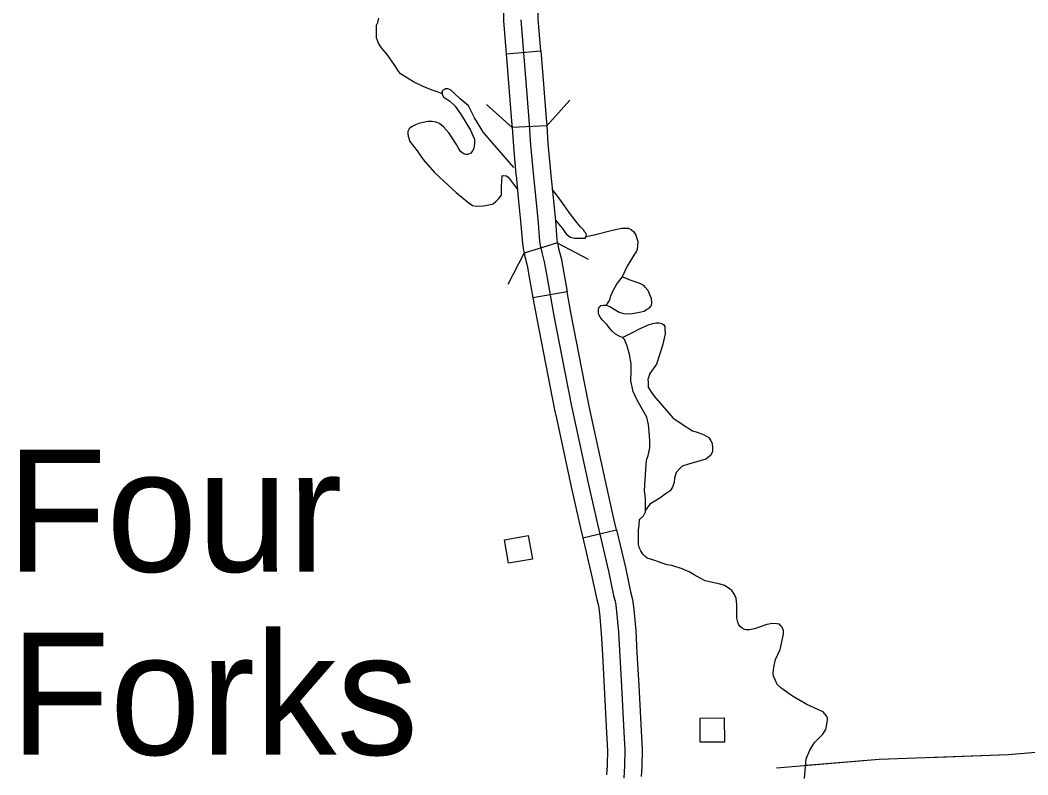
# Model space of a CAD drawing. Extents: x 1084508 to 1142749, y 1057638 to 1093403.
# Drawn here: x 1132783 to 1134152, y 1074627 to 1075652 of the extents above; entities that cross this region are included whole.
import ezdxf

# ---------------------------------------------------------------- set-up
doc = ezdxf.new("R2010")
doc.units = 0
for name, color, linetype in [('Level 24', 7, 'Continuous'), ('Level 31', 7, 'Continuous'), ('Level 35', 7, 'Continuous'), ('Level 38', 7, 'Continuous'), ('Level 43', 7, 'Continuous'), ('Level 56', 7, 'Continuous')]:
    doc.layers.add(name, color=color, linetype=linetype)

msp = doc.modelspace()

# ---------------------------------------------------------------- linework, layer by layer
at = {"layer": 'Level 31'}
for p, q in [((1133443.5, 1075606.2), (1133490.5, 1075610.1)), ((1133498.5, 1075508.2), (1133451.5, 1075505.9)), ((1133513.1, 1075349.6), (1133467.9, 1075335.3)), ((1133526.3, 1075283.2), (1133479.9, 1075274.9)), ((1133557.6, 1075121.4), (1133557.6, 1075121.4)), ((1133547.4, 1074949.2), (1133593.3, 1074959.9))]:
    msp.add_line(p, q, dxfattribs=at)
for points in [[(1133437.2, 1075773.1), (1133438.4, 1075732), (1133439.9, 1075651), (1133443.5, 1075606.2)], [(1133490.5, 1075610.1), (1133486.9, 1075653.3), (1133485.5, 1075733.1), (1133484.3, 1075774.4)], [(1133463.4, 1075652.2), (1133470.7, 1075562.8), (1133474.3, 1075516.3), (1133476.7, 1075482.3), (1133480.2, 1075444.3), (1133483.7, 1075408.6), (1133487.1, 1075376.6), (1133488.9, 1075351.3), (1133489.7, 1075346.3), (1133491.7, 1075336.5), (1133495.1, 1075323.7), (1133498.1, 1075307.1), (1133508.2, 1075250.4), (1133523.1, 1075173.8), (1133532.1, 1075127.6), (1133554.9, 1075023.3), (1133567.3, 1074967.5), (1133582.3, 1074903.6), (1133589.4, 1074870.6), (1133591.8, 1074861.1), (1133593.4, 1074849), (1133596, 1074821.1), (1133600.1, 1074747.2), (1133603.3, 1074685.6), (1133604.6, 1074660.7), (1133604.1, 1074639.4), (1133603.2, 1074622.7)], [(1133443.5, 1075606.2), (1133447.3, 1075561), (1133450.8, 1075514.6), (1133451.5, 1075505.9)], [(1133490.5, 1075610.1), (1133494.2, 1075564.7), (1133497.8, 1075518.1), (1133498.5, 1075508.2)], [(1133451.5, 1075505.9), (1133453.2, 1075480.4), (1133456.8, 1075442), (1133456.9, 1075440.7)], [(1133498.5, 1075508.2), (1133500.2, 1075484.2), (1133503.6, 1075446.5), (1133503.7, 1075445.3)], [(1133456.9, 1075440.7), (1133460.3, 1075406.2), (1133463.6, 1075374.6), (1133465.5, 1075348.5), (1133466.6, 1075341.9), (1133467.9, 1075335.3)], [(1133503.7, 1075445.3), (1133507.1, 1075411), (1133510.5, 1075378.7), (1133512.3, 1075354.1), (1133512.9, 1075350.6), (1133513.1, 1075349.6)], [(1133513.1, 1075349.6), (1133514.6, 1075341.9), (1133518.1, 1075328.8), (1133521.3, 1075311.2), (1133526.3, 1075283.2)], [(1133467.9, 1075335.3), (1133468.8, 1075331.1), (1133472.1, 1075318.6), (1133474.9, 1075302.9), (1133479.9, 1075274.9)], [(1133557.6, 1075121.4), (1133555.2, 1075132.4), (1133546.2, 1075178.3), (1133531.4, 1075254.7), (1133526.3, 1075283.2)], [(1133479.9, 1075274.9), (1133485.1, 1075246.1), (1133500, 1075169.3), (1133509.1, 1075122.8), (1133511.6, 1075111.4)], [(1133593.3, 1074959.9), (1133590.3, 1074972.8), (1133577.9, 1075028.4), (1133557.6, 1075121.4)], [(1133511.6, 1075111.4), (1133531.9, 1075018.2), (1133544.4, 1074962.3), (1133547.4, 1074949.2)], [(1133593.3, 1074959.9), (1133605.3, 1074908.8), (1133612.4, 1074875.9), (1133615, 1074865.5), (1133616.8, 1074851.6), (1133619.5, 1074822.9), (1133621.1, 1074792.9)], [(1133547.4, 1074949.2), (1133559.4, 1074898.5), (1133566.5, 1074865.3), (1133568.7, 1074856.7), (1133570, 1074846.4), (1133572.5, 1074819.4), (1133574.1, 1074790.2)], [(1133621.1, 1074792.9), (1133623.6, 1074748.4), (1133626.8, 1074686.8), (1133628.1, 1074661), (1133627.6, 1074638.5), (1133626.9, 1074624.8)], [(1133574.1, 1074790.2), (1133576.6, 1074745.9), (1133579.8, 1074684.4), (1133581, 1074660.3), (1133580.6, 1074640.2), (1133579.9, 1074627.2)]]:
    msp.add_lwpolyline(points, dxfattribs=at)
at = {"layer": 'Level 35'}
for points in [[(1133356.5, 1075552.5), (1133354.8, 1075552.5), (1133349.7, 1075554.7), (1133342.8, 1075556.9), (1133330.7, 1075561.6), (1133317.8, 1075568.1), (1133300.1, 1075578.8), (1133297.1, 1075582.7), (1133291.5, 1075591.8), (1133282, 1075605.2), (1133274.2, 1075614.2), (1133269.9, 1075620.7), (1133267.4, 1075627.6), (1133267.4, 1075637.1), (1133267.4, 1075644.8), (1133269.1, 1075648.7), (1133270.4, 1075654.3)], [(1133453.8, 1075451.9), (1133412.9, 1075499.2), (1133400.4, 1075519), (1133392.2, 1075535.4), (1133381, 1075544.9), (1133373.3, 1075552.2), (1133367.7, 1075557.4), (1133364.2, 1075558.7), (1133361.2, 1075558.7), (1133359.5, 1075557.8), (1133356.5, 1075555.7), (1133356.5, 1075553.5), (1133356.5, 1075550.9), (1133358.2, 1075547.5), (1133360.8, 1075545.8), (1133366.4, 1075542.3), (1133374.1, 1075535), (1133382.3, 1075523.3), (1133394.8, 1075502.6), (1133400.4, 1075490.1), (1133400.4, 1075487.1), (1133400.4, 1075484.5), (1133400, 1075481.1), (1133399.6, 1075477.6), (1133397.8, 1075474.6), (1133395.3, 1075471.2), (1133391.4, 1075469.4), (1133388.8, 1075469.4), (1133386.6, 1075469.9), (1133381.5, 1075473.3), (1133379.3, 1075477.2), (1133375.9, 1075483.2), (1133365.5, 1075498.8), (1133358.2, 1075507), (1133353, 1075511.7), (1133347.9, 1075513.4), (1133343.1, 1075514.3), (1133337.1, 1075514.3), (1133330.6, 1075513), (1133325, 1075511.3), (1133320.3, 1075509.5), (1133315.1, 1075507), (1133311.7, 1075504.4), (1133310, 1075500.5), (1133310, 1075497.5), (1133310.4, 1075494.5), (1133312.5, 1075487.1), (1133322.4, 1075474.6), (1133330.6, 1075462.5), (1133346.1, 1075444.9), (1133364.7, 1075428), (1133375.4, 1075417.7), (1133391, 1075405.2), (1133397.8, 1075400.4), (1133403.4, 1075399.1), (1133412.5, 1075399.6), (1133419.8, 1075400.9), (1133425.9, 1075402.6), (1133429.3, 1075405.6), (1133433.6, 1075409.5), (1133437.1, 1075414.2), (1133437.1, 1075425.9), (1133437.9, 1075440.5), (1133439.6, 1075441), (1133444, 1075440.5), (1133446.5, 1075438.4), (1133458.7, 1075422.1)], [(1133510.3, 1075380.4), (1133519.4, 1075369.2), (1133525, 1075361.9), (1133530.6, 1075357.2), (1133536.6, 1075355.9), (1133543.1, 1075355.9), (1133547.9, 1075355.9), (1133550.9, 1075355.9), (1133552.2, 1075358), (1133552.6, 1075360.2), (1133552.2, 1075362.3), (1133550.4, 1075364.1), (1133548.7, 1075367.1), (1133544.4, 1075371), (1133540.1, 1075376.6), (1133530.2, 1075388.7), (1133517.3, 1075407.6), (1133510.8, 1075415.8), (1133506, 1075422.2)], [(1133552.2, 1075358), (1133563.1, 1075360.3), (1133586.1, 1075366.1), (1133600, 1075369.3), (1133603.8, 1075369.6), (1133609, 1075369.3), (1133613.3, 1075367.8), (1133617, 1075364.6), (1133619.5, 1075359.8), (1133620.5, 1075357.1), (1133621.5, 1075353.8), (1133622.2, 1075351.1), (1133621.7, 1075345.6), (1133621.2, 1075340.6), (1133620, 1075337.1), (1133616.8, 1075332.9), (1133607.8, 1075317.9), (1133600.8, 1075303.2), (1133594.3, 1075294.7), (1133588.3, 1075284.2), (1133585.3, 1075277.2), (1133583.6, 1075272.2), (1133579.2, 1075265.1)], [(1133662, 1074912.3), (1133654, 1074914.9), (1133645.2, 1074918), (1133634.9, 1074921.4), (1133631.9, 1074923.9), (1133629.2, 1074926.6), (1133627.8, 1074929.2), (1133626.2, 1074931.4), (1133625.3, 1074933.1), (1133624.4, 1074934.9), (1133623.9, 1074936.4), (1133623.6, 1074938), (1133623.4, 1074940.6), (1133623.2, 1074942.1), (1133623.3, 1074944.2), (1133623, 1074950.7), (1133623.3, 1074954.1), (1133623.3, 1074959.7), (1133624.3, 1074966.3), (1133624.6, 1074973.8), (1133630, 1074978.8), (1133632.6, 1074984.1), (1133632.6, 1074986.4), (1133632.6, 1074990.2), (1133632.6, 1074996), (1133632.6, 1075002.1), (1133631.5, 1075013.2), (1133633, 1075041.5), (1133634.2, 1075054.5), (1133636.1, 1075061), (1133638.4, 1075071.3), (1133638.4, 1075080.1), (1133638, 1075087.4), (1133636.8, 1075103), (1133634.5, 1075112.6), (1133621.2, 1075135.9), (1133615.8, 1075147.8), (1133612.8, 1075162.3), (1133613.2, 1075175.7), (1133613.2, 1075185.2), (1133610.9, 1075197.9), (1133608.6, 1075205.9), (1133607.4, 1075210.5), (1133604, 1075218.1), (1133601.3, 1075220.8), (1133597.1, 1075222.7), (1133592.1, 1075225.4), (1133587.2, 1075229.6), (1133584.1, 1075233), (1133580.7, 1075238.4), (1133573.8, 1075244.9), (1133571.5, 1075248.3), (1133569.2, 1075252.1), (1133568.8, 1075254.1), (1133568.8, 1075256), (1133568.8, 1075259.4), (1133570, 1075262.9), (1133571.5, 1075264), (1133571.9, 1075264.4), (1133575, 1075265.1), (1133578, 1075265.1), (1133579.2, 1075265.1), (1133584.1, 1075262.9), (1133592.5, 1075257.9), (1133597.1, 1075255.2), (1133602.8, 1075253.7), (1133607.8, 1075252.9), (1133615.1, 1075253.7), (1133626.9, 1075255.6), (1133630.7, 1075256.7), (1133634.5, 1075259.4), (1133637.6, 1075260.9), (1133640.3, 1075264), (1133641.4, 1075267.1), (1133641.4, 1075268.6), (1133640.7, 1075273.9), (1133639.1, 1075278.1), (1133637.2, 1075282.7), (1133635.7, 1075285.4), (1133632.3, 1075289.2), (1133630.3, 1075291.5), (1133625.8, 1075293.8), (1133622.7, 1075295.3), (1133611.8, 1075298.6), (1133600.8, 1075303.2)], [(1133601.3, 1075220.8), (1133615.8, 1075228.4), (1133625.4, 1075233), (1133636.8, 1075238.4), (1133642.6, 1075239.9), (1133646.8, 1075240.7), (1133651.4, 1075240.7), (1133654.8, 1075239.9), (1133657.8, 1075238), (1133659, 1075235.7), (1133659, 1075232.6), (1133659.4, 1075226.1), (1133655.6, 1075210.1), (1133647.5, 1075184.9), (1133638.7, 1075171.9), (1133635.7, 1075163.8), (1133636.1, 1075160.8), (1133636.5, 1075153.5), (1133640.7, 1075146.2), (1133644.5, 1075141.3), (1133669.7, 1075111.8), (1133682.3, 1075103.4), (1133696.4, 1075094.2), (1133702.9, 1075092.3), (1133712.5, 1075088.9), (1133718.6, 1075085.1), (1133721.3, 1075080.9), (1133723.2, 1075077.4), (1133723.9, 1075070.9), (1133723.5, 1075065.6), (1133720.9, 1075060.6), (1133714.4, 1075056), (1133691.1, 1075049.1), (1133682.7, 1075046.1), (1133678.9, 1075042.6), (1133674.3, 1075037.7), (1133672, 1075030), (1133671.6, 1075024.7), (1133669.3, 1075017.8), (1133666.3, 1075012.8), (1133659.4, 1075008.2), (1133652.1, 1075002.9), (1133638.7, 1074994.5), (1133632.6, 1074986.4)], [(1133848.5, 1074622.4), (1133851.1, 1074648.8), (1133855.7, 1074660.7), (1133858.4, 1074665.3), (1133862.2, 1074671), (1133869.5, 1074678.3), (1133873.7, 1074682.5), (1133877.5, 1074689), (1133879, 1074695.9), (1133879.8, 1074702), (1133879.8, 1074704.6), (1133877.9, 1074707.7), (1133874, 1074712.7), (1133867.6, 1074715.7), (1133851.9, 1074722.6), (1133832.4, 1074734.1), (1133816.4, 1074745.2), (1133811.4, 1074750.1), (1133809.1, 1074755.1), (1133806.4, 1074761.2), (1133806.1, 1074765.1), (1133806.4, 1074769.6), (1133807.6, 1074775.8), (1133809.1, 1074783.8), (1133815.6, 1074797.2), (1133820.2, 1074818.2), (1133820.2, 1074822.8), (1133818.3, 1074827.8), (1133816.7, 1074829.7), (1133814.5, 1074831.6), (1133811, 1074832.3), (1133805.3, 1074832.7), (1133797.6, 1074831.2), (1133780.8, 1074825.5), (1133774, 1074824.3), (1133769.4, 1074824.3), (1133767.1, 1074824.7), (1133764, 1074826.2), (1133761.4, 1074828.5), (1133759.5, 1074830.8), (1133757.9, 1074834.3), (1133756.8, 1074840), (1133756.8, 1074858.3), (1133755.6, 1074867.1), (1133753.7, 1074872.1), (1133749.9, 1074877.5), (1133744.9, 1074881.3), (1133740, 1074884.3), (1133733.9, 1074886.3), (1133723.9, 1074888.5), (1133713.6, 1074890.8), (1133706.7, 1074894.3), (1133698.7, 1074898.9), (1133691.8, 1074902.7), (1133682.3, 1074906.9), (1133668.5, 1074911.5), (1133662, 1074912.3)]]:
    msp.add_lwpolyline(points, dxfattribs=at)
at = {"layer": 'Level 38'}
for points in [[(1133530.1, 1075543.3), (1133498.5, 1075508.3)], [(1133451.5, 1075505.9), (1133416.6, 1075537.4)], [(1133512.9, 1075349.3), (1133554.6, 1075327.4)], [(1133446, 1075293.6), (1133467.9, 1075335.3)]]:
    msp.add_lwpolyline(points, dxfattribs=at)
at = {"layer": 'Level 43'}
for points in [[(1134574.4, 1074687.6), (1134523.9, 1074686.9), (1134333.2, 1074670.8), (1134268.6, 1074666.7), (1134125.8, 1074654.6), (1133950, 1074647.9), (1133810.6, 1074636.4)], [(1134140.6, 1074655.9), (1134125.8, 1074654.6), (1134016.4, 1074650.4)], [(1133975, 1074648.8), (1133950, 1074647.9), (1133851.1, 1074639.7)]]:
    msp.add_lwpolyline(points, dxfattribs=at)
at = {"layer": 'Level 56'}
for points in [[(1133446.8, 1074914.4), (1133441, 1074946.5), (1133473.3, 1074952.3), (1133479, 1074920.1)], [(1133707, 1074671.5), (1133706.7, 1074704.1), (1133739.5, 1074704.4), (1133739.8, 1074671.8)]]:
    msp.add_lwpolyline(points, close=True, dxfattribs=at)

# ---------------------------------------------------------------- texts
at = {"layer": 'Level 24'}
for s, p in [('Four', (1132765.2, 1074903)), ('Forks', (1132769.9, 1074654.4))]:
    msp.add_text(s, height=165.73, dxfattribs=at).set_placement(p)

doc.saveas('drawing.dxf')
